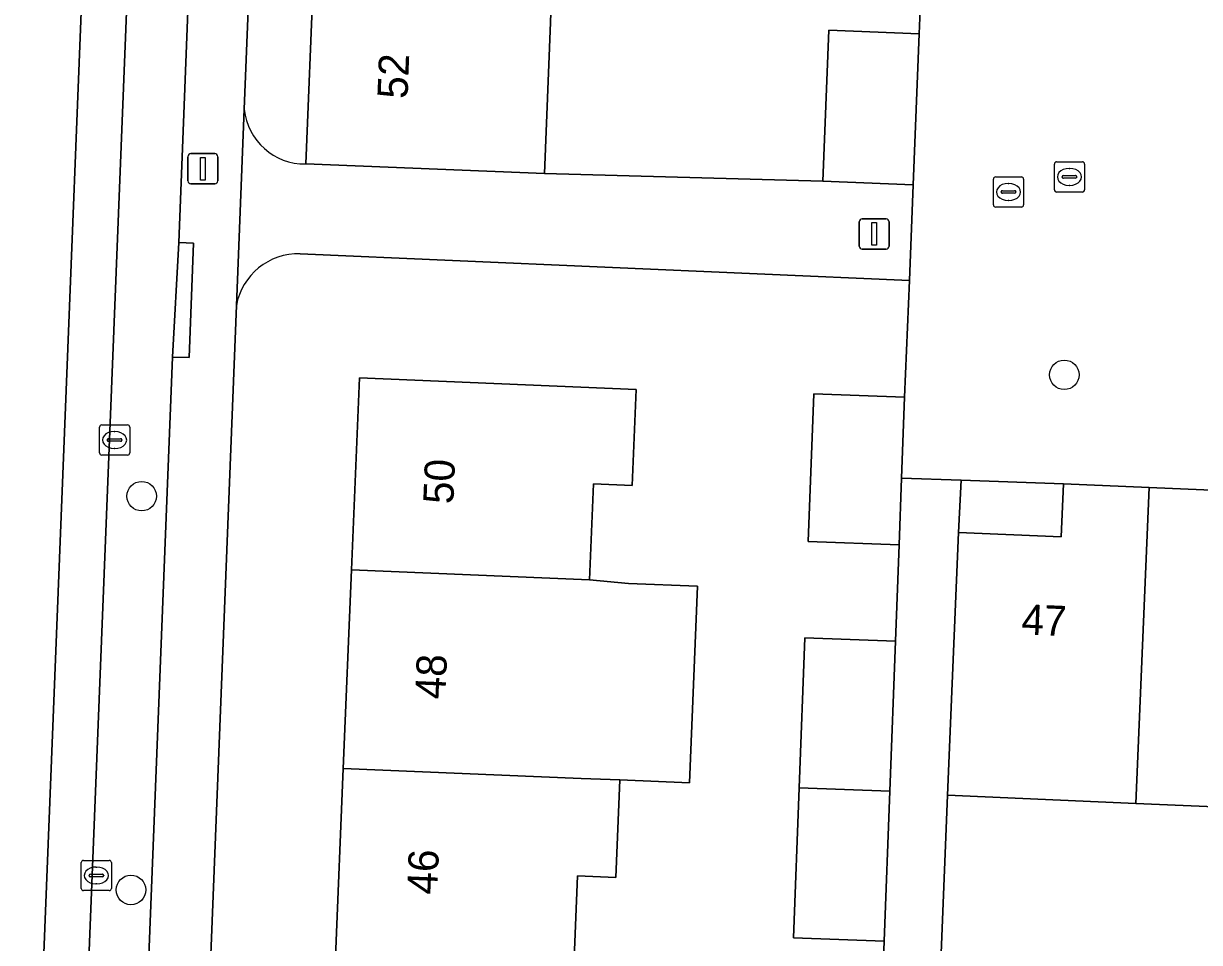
# Model space of a CAD drawing. Extents: x 161354 to 162026, y 386504 to 387460.
# Drawn here: x 161755.51 to 161794.46, y 387322.97 to 387353.38 of the extents above; entities that cross this region are included whole.
import ezdxf

# ---------------------------------------------------------------- set-up
doc = ezdxf.new("R2010")
doc.units = 0
for name, color, linetype in [('IMGEO_Boom', 7, 'Continuous'), ('IMGEO_Erf', 7, 'Continuous'), ('IMGEO_Kolk', 7, 'Continuous'), ('IMGEO_Lichtmast', 7, 'Continuous'), ('IMGEO_Pand', 7, 'Continuous'), ('IMGEO_Pand_nummerreeks', 7, 'Continuous'), ('IMGEO_Parkeervlak_open', 7, 'Continuous'), ('IMGEO_Rijbaan_lokaal_gesloten', 7, 'Continuous'), ('IMGEO_Rioolput', 7, 'Continuous'), ('IMGEO_Voetpad_open', 7, 'Continuous')]:
    doc.layers.add(name, color=color, linetype=linetype)

msp = doc.modelspace()

# ---------------------------------------------------------------- linework, layer by layer
at = {"layer": 'IMGEO_Boom'}
for centre in [(161789.984, 387341.755), (161759.427, 387337.74), (161759.072, 387324.707)]:
    msp.add_circle(centre, 0.489, dxfattribs=at)
at = {"layer": 'IMGEO_Erf'}
for points in [[(161765.607, 387367.336), (161765.854, 387373.48), (161766.106, 387379.777), (161764.007, 387379.868), (161762.824, 387350.546)], [(161764.862, 387348.735), (161765.113, 387354.996), (161765.362, 387361.206), (161765.607, 387367.336)], [(161780.901, 387320.137), (161783.909, 387320.024), (161784.021, 387323.01), (161781.013, 387323.122), (161781.2, 387328.089), (161781.386, 387333.055), (161784.394, 387332.942), (161784.514, 387336.127), (161781.506, 387336.24), (161781.689, 387341.127), (161784.697, 387341.014), (161784.855, 387344.878), (161764.675, 387345.762)], [(161762.563, 387344.045), (161760.49, 387291.587)], [(161765.843, 387322.486), (161766.102, 387328.727), (161766.375, 387335.302), (161766.638, 387341.651), (161775.807, 387341.271), (161775.675, 387338.091), (161774.394, 387338.145), (161774.263, 387334.975), (161775.55, 387334.854), (161777.836, 387334.759), (161777.566, 387328.251), (161775.262, 387328.347), (161775.128, 387325.121), (161773.86, 387325.174), (161773.735, 387322.159)], [(161834.345, 387321.079), (161834.539, 387325.764), (161829.644, 387325.974), (161828.321, 387326.031), (161822.342, 387326.287), (161816.363, 387326.543), (161810.352, 387326.801), (161804.365, 387327.057), (161798.376, 387327.314), (161792.349, 387327.572), (161786.113, 387327.839), (161785.72, 387317.941)]]:
    msp.add_lwpolyline(points, dxfattribs=at)
for points in [[(161782.673, 387365.477), (161785.676, 387365.357), (161785.771, 387367.735), (161782.769, 387367.855), (161782.964, 387372.811), (161783.098, 387376.227), (161782.508, 387376.25), (161782.641, 387379.263), (161774.008, 387379.46), (161773.756, 387373.163), (161773.509, 387367.019), (161773.264, 387360.889), (161776.643, 387360.754), (161776.394, 387354.544), (161773.015, 387354.679), (161772.964, 387353.414), (161772.764, 387348.418), (161781.983, 387348.16), (161782.182, 387353.158), (161785.183, 387353.038), (161785.279, 387355.435), (161782.277, 387355.555), (161782.475, 387360.511)], [(161789.953, 387338.145), (161786.57, 387338.267), (161786.485, 387336.539), (161789.878, 387336.394)]]:
    msp.add_lwpolyline(points, close=True, dxfattribs=at)
for centre, radius, start, end in [((161764.831, 387350.752), 2.018, 185.8688, 270.8816), ((161764.618, 387343.675), 2.088, 88.4399, 169.7805)]:
    msp.add_arc(centre, radius, start, end, dxfattribs=at)
at = {"layer": 'IMGEO_Kolk'}
for p, q in [((161789.655, 387347.88), (161789.655, 387348.732)), ((161789.73, 387348.806), (161790.582, 387348.806)), ((161790.656, 387348.732), (161790.656, 387347.88)), ((161789.957, 387348.349), (161790.355, 387348.349)), ((161790.143, 387348.586), (161790.168, 387348.586)), ((161789.914, 387348.3), (161789.914, 387348.312)), ((161790.352, 387348.263), (161789.954, 387348.263)), ((161790.166, 387348.026), (161790.141, 387348.026)), ((161790.398, 387348.312), (161790.398, 387348.3)), ((161790.582, 387347.806), (161789.73, 387347.806)), ((161758.029, 387339.172), (161758.029, 387340.024)), ((161758.104, 387340.098), (161758.956, 387340.098)), ((161758.517, 387339.878), (161758.542, 387339.878)), ((161759.03, 387340.024), (161759.03, 387339.172)), ((161758.288, 387339.592), (161758.288, 387339.604)), ((161758.726, 387339.555), (161758.328, 387339.555)), ((161758.331, 387339.641), (161758.729, 387339.641)), ((161758.772, 387339.604), (161758.772, 387339.592)), ((161758.956, 387339.098), (161758.104, 387339.098)), ((161758.54, 387339.318), (161758.515, 387339.318)), ((161757.425, 387324.759), (161757.425, 387325.611)), ((161757.5, 387325.685), (161758.352, 387325.685)), ((161757.913, 387325.465), (161757.938, 387325.465)), ((161758.426, 387325.611), (161758.426, 387324.759)), ((161757.684, 387325.179), (161757.684, 387325.191)), ((161758.122, 387325.142), (161757.724, 387325.142)), ((161757.727, 387325.228), (161758.125, 387325.228)), ((161758.168, 387325.191), (161758.168, 387325.179)), ((161758.352, 387324.685), (161757.5, 387324.685)), ((161757.936, 387324.905), (161757.911, 387324.905))]:
    msp.add_line(p, q, dxfattribs=at)
for points in [[(161789.655, 387347.88), (161789.655, 387348.732)], [(161789.73, 387348.806), (161790.582, 387348.806)], [(161790.656, 387348.732), (161790.656, 387347.88)], [(161790.582, 387347.806), (161789.73, 387347.806)], [(161758.029, 387339.172), (161758.029, 387340.024)], [(161758.104, 387340.098), (161758.956, 387340.098)], [(161759.03, 387340.024), (161759.03, 387339.172)], [(161758.956, 387339.098), (161758.104, 387339.098)], [(161757.425, 387324.759), (161757.425, 387325.611)], [(161757.5, 387325.685), (161758.352, 387325.685)], [(161758.426, 387325.611), (161758.426, 387324.759)], [(161758.352, 387324.685), (161757.5, 387324.685)]]:
    msp.add_lwpolyline(points, dxfattribs=at)
for centre, radius, start, end in [((161789.732, 387348.73), 0.0765, 91.552, 178.448), ((161789.732, 387348.73), 0.0765, 91.552, 178.448), ((161790.58, 387348.73), 0.0765, 1.552, 88.448), ((161790.58, 387348.73), 0.0765, 1.552, 88.448), ((161789.954, 387348.309), 0.0403, 85.8775, 175.7526), ((161790.359, 387348.311), 0.0386, 1.7309, 96.639), ((161789.951, 387348.299), 0.0366, 178.938, 274.7102), ((161790.355, 387348.306), 0.043, 264.8664, 352.4533), ((161789.732, 387347.882), 0.0765, 181.552, 268.448), ((161789.732, 387347.882), 0.0765, 181.552, 268.448), ((161790.58, 387347.882), 0.0765, 271.552, 358.448), ((161790.58, 387347.882), 0.0765, 271.552, 358.448), ((161758.106, 387340.022), 0.0765, 91.552, 178.448), ((161758.106, 387340.022), 0.0765, 91.552, 178.448), ((161758.954, 387340.022), 0.0765, 1.552, 88.448), ((161758.954, 387340.022), 0.0765, 1.552, 88.448), ((161758.328, 387339.601), 0.0403, 85.8775, 175.7526), ((161758.325, 387339.591), 0.0366, 178.938, 274.7102), ((161758.729, 387339.598), 0.043, 264.8664, 352.4533), ((161758.733, 387339.603), 0.0386, 1.7309, 96.639), ((161758.106, 387339.174), 0.0765, 181.552, 268.448), ((161758.106, 387339.174), 0.0765, 181.552, 268.448), ((161758.954, 387339.174), 0.0765, 271.552, 358.448), ((161758.954, 387339.174), 0.0765, 271.552, 358.448), ((161757.502, 387325.609), 0.0765, 91.552, 178.448), ((161757.502, 387325.609), 0.0765, 91.552, 178.448), ((161758.35, 387325.609), 0.0765, 1.552, 88.448), ((161758.35, 387325.609), 0.0765, 1.552, 88.448), ((161757.724, 387325.188), 0.0403, 85.8775, 175.7526), ((161757.721, 387325.178), 0.0366, 178.938, 274.7102), ((161758.125, 387325.185), 0.043, 264.8664, 352.4533), ((161758.129, 387325.19), 0.0386, 1.7309, 96.639), ((161757.502, 387324.761), 0.0765, 181.552, 268.448), ((161757.502, 387324.761), 0.0765, 181.552, 268.448), ((161758.35, 387324.761), 0.0765, 271.552, 358.448), ((161758.35, 387324.761), 0.0765, 271.552, 358.448)]:
    msp.add_arc(centre, radius, start, end, dxfattribs=at)
for centre, major_axis, ratio, start_param, end_param in [((161790.142, 387348.306), (-0.387, 0.002), 0.722429, 4.712389, 7.853982), ((161790.167, 387348.306), (-0.39, 0.002), 0.717154, 1.570796, 4.712389), ((161758.516, 387339.598), (-0.387, 0.002), 0.722429, 4.712389, 7.853982), ((161758.541, 387339.598), (-0.39, 0.002), 0.717154, 1.570796, 4.712389), ((161757.912, 387325.185), (-0.387, 0.002), 0.722429, 4.712389, 7.853982), ((161757.937, 387325.185), (-0.39, 0.002), 0.717154, 1.570796, 4.712389)]:
    msp.add_ellipse(centre, major_axis=major_axis, ratio=ratio, start_param=start_param, end_param=end_param, dxfattribs=at)
at = {"layer": 'IMGEO_Lichtmast'}
for p, q in [((161760.956, 387348.175), (161760.956, 387348.975)), ((161760.956, 387348.975), (161760.956, 387348.175)), ((161761.056, 387349.075), (161761.846, 387349.075)), ((161761.846, 387349.075), (161761.056, 387349.075)), ((161761.946, 387348.975), (161761.946, 387348.175)), ((161761.946, 387348.175), (161761.946, 387348.975)), ((161761.846, 387348.075), (161761.056, 387348.075)), ((161761.056, 387348.075), (161761.846, 387348.075)), ((161783.195, 387346.017), (161783.195, 387346.817)), ((161783.195, 387346.817), (161783.195, 387346.017)), ((161783.295, 387346.917), (161784.085, 387346.917)), ((161784.085, 387346.917), (161783.295, 387346.917)), ((161784.185, 387346.817), (161784.185, 387346.017)), ((161784.185, 387346.017), (161784.185, 387346.817)), ((161784.085, 387345.917), (161783.295, 387345.917)), ((161783.295, 387345.917), (161784.085, 387345.917))]:
    msp.add_line(p, q, dxfattribs=at)
for points in [[(161761.376, 387348.95), (161761.526, 387348.95), (161761.526, 387348.2), (161761.376, 387348.2), (161761.376, 387348.95)], [(161783.615, 387346.792), (161783.765, 387346.792), (161783.765, 387346.042), (161783.615, 387346.042), (161783.615, 387346.792)]]:
    msp.add_lwpolyline(points, dxfattribs=at)
for centre, start, end in [((161761.056, 387348.975), 90, 180), ((161761.056, 387348.975), 90, 180), ((161761.846, 387348.975), 0, 90), ((161761.846, 387348.975), 360, 90), ((161761.056, 387348.175), 180, 270), ((161761.056, 387348.175), 180, 270), ((161761.846, 387348.175), 270, 0), ((161761.846, 387348.175), 270, 0), ((161783.295, 387346.817), 90, 180), ((161783.295, 387346.817), 90, 180), ((161784.085, 387346.817), 0, 90), ((161784.085, 387346.817), 360, 90), ((161783.295, 387346.017), 180, 270), ((161783.295, 387346.017), 180, 270), ((161784.085, 387346.017), 270, 0), ((161784.085, 387346.017), 270, 0)]:
    msp.add_arc(centre, 0.1, start, end, dxfattribs=at)
at = {"layer": 'IMGEO_Pand'}
for points in [[(161772.764, 387348.418), (161772.964, 387353.414), (161773.015, 387354.679), (161765.113, 387354.996), (161764.862, 387348.735)], [(161785.183, 387353.038), (161782.182, 387353.158), (161781.983, 387348.16), (161784.984, 387348.042)], [(161774.263, 387334.975), (161774.394, 387338.145), (161775.675, 387338.091), (161775.807, 387341.271), (161766.638, 387341.651), (161766.375, 387335.302)], [(161784.697, 387341.014), (161781.689, 387341.127), (161781.506, 387336.24), (161784.514, 387336.127), (161784.597, 387338.338)], [(161789.953, 387338.145), (161789.878, 387336.394), (161786.485, 387336.539), (161786.271, 387331.544), (161786.113, 387327.839), (161792.349, 387327.572), (161792.798, 387338.023)], [(161792.798, 387338.023), (161792.349, 387327.572), (161798.376, 387327.314), (161798.75, 387336.019), (161795.567, 387336.155), (161795.642, 387337.902)], [(161777.836, 387334.759), (161775.55, 387334.854), (161774.263, 387334.975), (161766.375, 387335.302), (161766.102, 387328.727), (161773.988, 387328.4), (161775.262, 387328.347), (161777.566, 387328.251)], [(161784.394, 387332.942), (161781.386, 387333.055), (161781.2, 387328.089), (161784.208, 387327.976)], [(161775.262, 387328.347), (161773.988, 387328.4), (161766.102, 387328.727), (161765.843, 387322.486), (161773.735, 387322.159), (161773.86, 387325.174), (161775.128, 387325.121)], [(161784.208, 387327.976), (161781.2, 387328.089), (161781.013, 387323.122), (161784.021, 387323.01)]]:
    msp.add_lwpolyline(points, close=True, dxfattribs=at)
at = {"layer": 'IMGEO_Parkeervlak_open'}
for points in [[(161760.709, 387398.691), (161756.697, 387297.734), (161756.533, 387294.175)], [(161760.657, 387346.133), (161762.563, 387395.219)], [(161758.651, 387297.287), (161758.699, 387298.261), (161760.443, 387342.344), (161760.657, 387346.133)], [(161785.72, 387317.941), (161786.113, 387327.839), (161786.271, 387331.544), (161786.485, 387336.539), (161786.57, 387338.267), (161784.597, 387338.338), (161784.514, 387336.127), (161784.394, 387332.942), (161784.208, 387327.976), (161784.021, 387323.01), (161783.909, 387320.024)]]:
    msp.add_lwpolyline(points, dxfattribs=at)
at = {"layer": 'IMGEO_Rijbaan_lokaal_gesloten'}
msp.add_lwpolyline([(161755.377, 387415.892), (161750.721, 387299.346), (161750.468, 387294.47), (161755.059, 387294.244), (161759.334, 387401.873), (161760.833, 387401.83), (161760.874, 387402.878)], dxfattribs=at)
msp.add_lwpolyline([(161760.709, 387398.691), (161760.833, 387401.83), (161759.334, 387401.873), (161755.059, 387294.244), (161756.533, 387294.175), (161756.697, 387297.734)], close=True, dxfattribs=at)
at = {"layer": 'IMGEO_Rioolput'}
for p, q in [((161787.637, 387347.381), (161787.637, 387348.233)), ((161787.712, 387348.307), (161788.564, 387348.307)), ((161788.125, 387348.087), (161788.15, 387348.087)), ((161788.638, 387348.233), (161788.638, 387347.381)), ((161787.896, 387347.801), (161787.896, 387347.813)), ((161788.334, 387347.764), (161787.936, 387347.764)), ((161787.939, 387347.85), (161788.337, 387347.85)), ((161788.38, 387347.813), (161788.38, 387347.801)), ((161788.564, 387347.307), (161787.712, 387347.307)), ((161788.148, 387347.527), (161788.123, 387347.527))]:
    msp.add_line(p, q, dxfattribs=at)
for points in [[(161787.637, 387347.381), (161787.637, 387348.233)], [(161787.712, 387348.307), (161788.564, 387348.307)], [(161788.638, 387348.233), (161788.638, 387347.381)], [(161788.564, 387347.307), (161787.712, 387347.307)]]:
    msp.add_lwpolyline(points, dxfattribs=at)
for centre, radius, start, end in [((161787.714, 387348.231), 0.0765, 91.552, 178.448), ((161787.714, 387348.231), 0.0765, 91.552, 178.448), ((161788.562, 387348.231), 0.0765, 1.552, 88.448), ((161788.562, 387348.231), 0.0765, 1.552, 88.448), ((161787.936, 387347.81), 0.0403, 85.8775, 175.7526), ((161787.933, 387347.8), 0.0366, 178.938, 274.7102), ((161788.337, 387347.807), 0.043, 264.8664, 352.4533), ((161788.341, 387347.812), 0.0386, 1.7309, 96.639), ((161787.714, 387347.383), 0.0765, 181.552, 268.448), ((161787.714, 387347.383), 0.0765, 181.552, 268.448), ((161788.562, 387347.383), 0.0765, 271.552, 358.448), ((161788.562, 387347.383), 0.0765, 271.552, 358.448)]:
    msp.add_arc(centre, radius, start, end, dxfattribs=at)
for centre, major_axis, ratio, start_param, end_param in [((161788.124, 387347.807), (-0.387, 0.002), 0.722429, 4.712389, 7.853982), ((161788.149, 387347.807), (-0.39, 0.002), 0.717154, 1.570796, 4.712389)]:
    msp.add_ellipse(centre, major_axis=major_axis, ratio=ratio, start_param=start_param, end_param=end_param, dxfattribs=at)
at = {"layer": 'IMGEO_Voetpad_open'}
for points in [[(161762.563, 387395.219), (161760.657, 387346.133), (161761.145, 387346.108), (161760.997, 387342.33), (161760.443, 387342.344), (161758.699, 387298.261), (161758.651, 387297.287)], [(161756.533, 387294.175), (161756.445, 387292.726), (161758.491, 387292.654), (161760.49, 387291.587), (161762.563, 387344.045), (161762.824, 387350.546), (161764.007, 387379.868)], [(161835.485, 387355.983), (161787.241, 387357.924), (161785.381, 387357.999), (161785.279, 387355.435), (161785.183, 387353.038), (161784.984, 387348.042), (161784.855, 387344.878), (161784.697, 387341.014), (161784.597, 387338.338), (161786.57, 387338.267), (161789.953, 387338.145), (161792.798, 387338.023), (161795.642, 387337.902)], [(161762.824, 387350.546), (161762.563, 387344.045)], [(161784.984, 387348.042), (161781.983, 387348.16), (161772.764, 387348.418), (161764.862, 387348.735)], [(161764.675, 387345.762), (161784.855, 387344.878), (161784.984, 387348.042)]]:
    msp.add_lwpolyline(points, dxfattribs=at)
msp.add_lwpolyline([(161760.443, 387342.344), (161760.997, 387342.33), (161761.145, 387346.108), (161760.657, 387346.133)], close=True, dxfattribs=at)
for centre, radius, start, end in [((161764.831, 387350.752), 2.018, 185.8688, 270.8816), ((161764.618, 387343.675), 2.088, 88.4399, 169.7805)]:
    msp.add_arc(centre, radius, start, end, dxfattribs=at)

# ---------------------------------------------------------------- texts
at = {"layer": 'IMGEO_Pand_nummerreeks'}
for s, rotation, p in [('52', 87.7051, (161768.23, 387350.879)), ('50', 87.6255, (161769.748, 387337.463)), ('47', 357.5504, (161788.552, 387333.167)), ('48', 87.6282, (161769.48, 387331.003)), ('46', 87.6282, (161769.211, 387324.54))]:
    msp.add_text(s, height=1, rotation=rotation, dxfattribs=at).set_placement(p)

doc.saveas('drawing.dxf')
